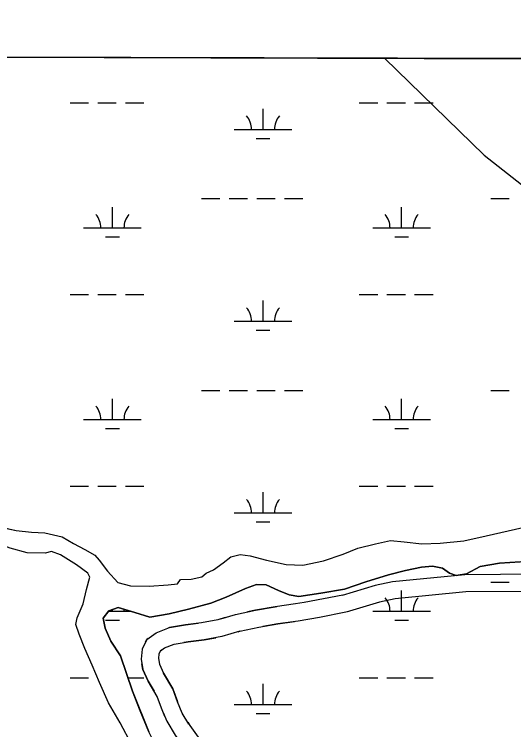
# Model space of a CAD drawing. Extents: x 3161564 to 3199464, y 849354 to 874788.
# Drawn here: x 3192785 to 3193652, y 871766 to 873008 of the extents above; entities that cross this region are included whole.
import ezdxf

# ---------------------------------------------------------------- set-up
doc = ezdxf.new("R2010")
doc.units = 0
for name, color, linetype in [('V-GRID-FRAM', 7, 'Continuous'), ('V-ROAD-CNTR', 7, 'Continuous'), ('V-SITE-VEGE', 7, 'Continuous'), ('V-TOPO-BNDY', 7, 'Continuous'), ('V-TOPO-SHOR', 7, 'Continuous'), ('V-WETL-SWMP', 7, 'Continuous')]:
    doc.layers.add(name, color=color, linetype=linetype)

msp = doc.modelspace()

# ---------------------------------------------------------------- linework, layer by layer
at = {"layer": 'V-GRID-FRAM'}
msp.add_lwpolyline([(3165819.2, 873007.6), (3197186.7, 872920.9), (3197144.3, 854733.3), (3165761, 854820), (3165819.2, 873007.6)], dxfattribs=at)
at = {"layer": 'V-ROAD-CNTR'}
for points in [[(3194120.6, 872934.1), (3194112.6, 872880.7), (3194118.8, 872671.2), (3194119.9, 872455.6), (3194121.4, 872372.6), (3194113.4, 872315.7), (3194093.9, 872231.1), (3194088.8, 872213.9), (3194074.3, 872193.8), (3194048.6, 872167), (3193993.3, 872124.7), (3193889.1, 872075.4), (3193829.5, 872057.1), (3193776, 872044.8), (3193690.7, 872035.9), (3193567, 872035.2), (3193441.6, 872022.8), (3193411.3, 872016.5), (3193353.9, 871999.1)], [(3194142.4, 872308.2), (3194123, 872223.5), (3194116.1, 872200.5), (3194097.4, 872174.5), (3194068.6, 872144.6), (3194009.1, 872098.9), (3193900, 872047.3), (3193837.3, 872028.1), (3193780.9, 872015.2), (3193692.3, 872005.9), (3193568.6, 872005.3), (3193446.1, 871993.1), (3193418.7, 871987.4), (3193361, 871969.9)], [(3193354.9, 871999.5), (3193288, 871986.9), (3193273.1, 871984.5), (3193237.7, 871979.6), (3193203.6, 871973.5), (3193189.4, 871970.5)], [(3193143.3, 871958.5), (3193168.9, 871966.2), (3193203.6, 871973.5), (3193237.7, 871979.6), (3193240.8, 871980)], [(3193360.4, 871969.9), (3193314.8, 871960.8), (3193277.5, 871954.8), (3193242.4, 871950), (3193216.1, 871945.2)], [(3193150.6, 871960.7), (3193138.2, 871956.9), (3193110, 871951.9), (3193082.2, 871948.2), (3193054.3, 871943.8), (3193052.4, 871943)], [(3193012.8, 871918.6), (3193014.7, 871922.7), (3193031.2, 871934.5), (3193054.3, 871943.8), (3193082.2, 871948.2), (3193104, 871951.1)], [(3193173.2, 871936.1), (3193176.3, 871937.1), (3193209.4, 871944), (3193242.4, 871950), (3193271.5, 871954)], [(3193176.9, 871937.2), (3193176.3, 871937.1), (3193145.2, 871927.7), (3193114.6, 871922.3), (3193086.5, 871918.5), (3193079.1, 871917.3)], [(3193017.3, 871924.5), (3193014.7, 871922.7), (3193006.8, 871906.1), (3193004.8, 871888.7), (3193008, 871870.9), (3193017.4, 871850.2), (3193027.6, 871832.9)], [(3193038.5, 871902.8), (3193038.5, 871902.8), (3193045.7, 871908.1), (3193062.3, 871914.7), (3193086.5, 871918.5), (3193114.6, 871922.3), (3193134.6, 871925.8)], [(3193041.6, 871905), (3193038.5, 871902.8), (3193036, 871897.7), (3193035.1, 871889.7), (3193036.9, 871879.9), (3193044.1, 871864.1), (3193060, 871836.9), (3193068.2, 871815)], [(3193046.3, 871789.2), (3193040.3, 871803.8), (3193032.8, 871824), (3193017.4, 871850.2), (3193008, 871870.9), (3193006.3, 871880.3)], [(3193087.8, 871775.9), (3193076.4, 871794.7), (3193068.3, 871814.7), (3193060, 871836.9), (3193044.1, 871864.1), (3193043.6, 871865.2)], [(3193043.4, 871796.2), (3193049.6, 871781.2), (3193064.2, 871757), (3193080.7, 871733.8), (3193099.3, 871714.3)], [(3193085.8, 871779.2), (3193089.3, 871773.5), (3193103.9, 871753), (3193122.1, 871733.8), (3193140.3, 871716.9), (3193152.5, 871705.3)]]:
    msp.add_lwpolyline(points, dxfattribs=at)
at = {"layer": 'V-SITE-VEGE'}
for p, q in [((3193972.8, 872929.8), (3191870, 872935.6)), ((3192749.6, 872120.4), (3192788.1, 872111.7)), ((3192788.1, 872111.7), (3192814.6, 872108.9)), ((3192814.6, 872108.9), (3192837.7, 872107.9)), ((3192837.7, 872107.9), (3192867.9, 872100.9)), ((3193604.1, 872102.4), (3193667.6, 872117.3)), ((3192867.9, 872100.9), (3192887.4, 872089.1)), ((3193412, 872088.7), (3193437.8, 872094.4)), ((3193437.8, 872094.4), (3193461.5, 872092.2)), ((3193523.8, 872089.6), (3193565.3, 872093.9)), ((3193565.3, 872093.9), (3193604.1, 872102.4)), ((3192807.4, 872073.1), (3192777.5, 872081.2)), ((3192887.4, 872089.1), (3192907.3, 872079)), ((3193355.9, 872071), (3193380.9, 872081)), ((3193380.9, 872081), (3193412, 872088.7)), ((3193461.5, 872092.2), (3193492.1, 872089)), ((3193492.1, 872089), (3193523.8, 872089.6)), ((3192838.7, 872072.6), (3192807.4, 872073.1)), ((3192849.4, 872075.2), (3192838.7, 872072.6)), ((3192864.9, 872069.4), (3192849.4, 872075.2)), ((3192893, 872052.4), (3192864.9, 872069.4)), ((3192907.3, 872079), (3192924.4, 872068.9)), ((3192924.4, 872068.9), (3192932.3, 872060.1)), ((3193160.7, 872066.3), (3193177.2, 872070)), ((3193177.2, 872070), (3193194.2, 872068)), ((3193194.2, 872068), (3193222.8, 872060.5)), ((3193321.3, 872059), (3193355.9, 872071)), ((3192932.3, 872060.1), (3192946.4, 872041.1)), ((3193130.9, 872043.4), (3193147.7, 872055.9)), ((3193147.7, 872055.9), (3193160.7, 872066.3)), ((3193222.8, 872060.5), (3193256.7, 872052.6)), ((3193285.9, 872051.8), (3193321.3, 872059)), ((3193663.1, 872057.7), (3193627.2, 872055)), ((3192912.3, 872037.6), (3192893, 872052.4)), ((3193117.9, 872037.6), (3193130.9, 872043.4)), ((3193256.7, 872052.6), (3193285.9, 872051.8)), ((3193491.9, 872048.5), (3193463.7, 872042.5)), ((3193510.6, 872050), (3193491.9, 872048.5)), ((3193527.9, 872046.4), (3193510.6, 872050)), ((3193540.3, 872037.8), (3193527.9, 872046.4)), ((3193593.2, 872049.2), (3193569.9, 872036.5)), ((3193627.2, 872055), (3193593.2, 872049.2)), ((3192916, 872030.7), (3192912.3, 872037.6)), ((3192946.4, 872041.1), (3192964.5, 872021.8)), ((3193092, 872027.3), (3193110.2, 872031.5)), ((3193110.2, 872031.5), (3193117.9, 872037.6)), ((3193434.3, 872034.9), (3193395, 872022.5)), ((3193463.7, 872042.5), (3193434.3, 872034.9)), ((3193551.9, 872033.6), (3193540.3, 872037.8)), ((3193569.9, 872036.5), (3193551.9, 872033.6)), ((3192910.4, 872009.4), (3192916, 872030.7)), ((3192964.5, 872021.8), (3192986.3, 872016)), ((3193052.2, 872017.8), (3193068.3, 872019.3)), ((3193068.3, 872019.3), (3193073.6, 872026.9)), ((3193073.6, 872026.9), (3193092, 872027.3)), ((3193205.2, 872018.4), (3193186.2, 872011.5)), ((3193222.2, 872017.3), (3193205.2, 872018.4)), ((3193395, 872022.5), (3193357.9, 872010)), ((3192904.2, 871984.6), (3192910.4, 872009.4)), ((3192986.3, 872016), (3193019.2, 872015.3)), ((3193019.2, 872015.3), (3193052.2, 872017.8)), ((3193186.2, 872011.5), (3193152.8, 871996.2)), ((3193243.7, 872008), (3193222.2, 872017.3)), ((3193261.9, 872000.5), (3193243.7, 872008)), ((3193357.9, 872010), (3193317.1, 872003.4)), ((3193152.8, 871996.2), (3193126, 871985.7)), ((3193279, 871997.3), (3193261.9, 872000.5)), ((3193317.1, 872003.4), (3193279, 871997.3)), ((3192893.8, 871960.3), (3192904.2, 871984.6)), ((3193126, 871985.7), (3193087.1, 871975.3)), ((3192949, 871972.7), (3192939.4, 871959.6)), ((3192965.4, 871978.3), (3192949, 871972.7)), ((3192994, 871969.4), (3192965.4, 871978.3)), ((3193020.3, 871961.5), (3192994, 871969.4)), ((3193087.1, 871975.3), (3193053.4, 871967.2)), ((3192891.9, 871949), (3192893.8, 871960.3)), ((3192939.4, 871959.6), (3192942.6, 871942.5)), ((3193053.4, 871967.2), (3193020.3, 871961.5)), ((3192897.2, 871931.9), (3192891.9, 871949)), ((3192907.5, 871907.3), (3192897.2, 871931.9)), ((3192942.6, 871942.5), (3192952.5, 871919.7)), ((3192952.5, 871919.7), (3192969, 871894.5)), ((3192920.3, 871878.2), (3192907.5, 871907.3)), ((3192969, 871894.5), (3192979.9, 871863.7)), ((3192932.7, 871848.3), (3192920.3, 871878.2)), ((3192979.9, 871863.7), (3192989.8, 871833.3)), ((3192948.6, 871812.8), (3192932.7, 871848.3)), ((3192989.8, 871833.3), (3193018.5, 871762.3)), ((3192968.7, 871778.4), (3192948.6, 871812.8)), ((3192989, 871739.7), (3192968.7, 871778.4))]:
    msp.add_line(p, q, dxfattribs=at)
at = {"layer": 'V-TOPO-BNDY'}
for p, q in [((3193427.4, 872931.3), (3193600.3, 872763.4)), ((3193600.3, 872763.4), (3193857.5, 872561))]:
    msp.add_line(p, q, dxfattribs=at)
at = {"layer": 'V-TOPO-SHOR'}
for points in [[(3192618.4, 872157.7), (3192660.6, 872146.7), (3192695.7, 872141.1), (3192724.7, 872131.4), (3192749.6, 872120.4), (3192788.1, 872111.7), (3192814.6, 872108.9), (3192837.7, 872107.9), (3192867.9, 872100.9), (3192887.4, 872089.1), (3192907.3, 872079), (3192924.4, 872068.9), (3192932.3, 872060.1)], [(3193604.1, 872102.4), (3193667.6, 872117.3), (3193703.2, 872126.7), (3193725.2, 872138.8), (3193757.6, 872154.8), (3193787.5, 872164.4)], [(3192907.5, 871907.3), (3192897.2, 871931.9), (3192891.9, 871949), (3192893.8, 871960.3), (3192904.2, 871984.6), (3192910.4, 872009.4), (3192916, 872030.7), (3192912.3, 872037.6), (3192893, 872052.4), (3192864.9, 872069.4), (3192849.4, 872075.2), (3192838.7, 872072.6), (3192807.4, 872073.1), (3192777.5, 872081.2), (3192746.7, 872092.9), (3192717.6, 872105.1), (3192702.6, 872112.5), (3192678.9, 872117.1), (3192655.1, 872117.8), (3192614.2, 872121.1)], [(3193321.3, 872059), (3193355.9, 872071), (3193380.9, 872081), (3193412, 872088.7), (3193437.8, 872094.4), (3193461.5, 872092.2), (3193492.1, 872089), (3193523.8, 872089.6), (3193565.3, 872093.9), (3193604.1, 872102.4)], [(3193395, 872022.5), (3193434.3, 872034.9), (3193463.7, 872042.5), (3193491.9, 872048.5), (3193510.6, 872050), (3193527.9, 872046.4), (3193540.3, 872037.8), (3193551.9, 872033.6), (3193569.9, 872036.5), (3193593.2, 872049.2), (3193627.2, 872055), (3193663.1, 872057.7), (3193706, 872062.5), (3193739.3, 872070.9), (3193764.2, 872086), (3193779.7, 872095), (3193797.6, 872101.9)], [(3192932.3, 872060.1), (3192946.4, 872041.1), (3192964.5, 872021.8), (3192986.3, 872016), (3193019.2, 872015.3), (3193052.2, 872017.8), (3193068.3, 872019.3), (3193073.6, 872026.9), (3193092, 872027.3), (3193110.2, 872031.5), (3193117.9, 872037.6), (3193130.9, 872043.4), (3193147.7, 872055.9), (3193160.7, 872066.3), (3193177.2, 872070), (3193194.2, 872068), (3193222.8, 872060.5), (3193256.7, 872052.6), (3193285.9, 872051.8), (3193321.3, 872059)], [(3193152.8, 871996.2), (3193186.2, 872011.5), (3193205.2, 872018.4), (3193222.2, 872017.3), (3193243.7, 872008), (3193261.9, 872000.5), (3193279, 871997.3), (3193317.1, 872003.4), (3193357.9, 872010), (3193395, 872022.5)], [(3192952.5, 871919.7), (3192942.6, 871942.5), (3192939.4, 871959.6), (3192949, 871972.7), (3192965.4, 871978.3), (3192994, 871969.4), (3193020.3, 871961.5), (3193053.4, 871967.2), (3193087.1, 871975.3), (3193126, 871985.7), (3193152.8, 871996.2)], [(3193059.9, 871691.2), (3193037.1, 871725.5), (3193018.5, 871762.3), (3193003.6, 871799.2), (3192989.8, 871833.3), (3192979.9, 871863.7), (3192969, 871894.5), (3192952.5, 871919.7)], [(3193027.8, 871675.9), (3193006.5, 871704.6), (3192989, 871739.7), (3192968.7, 871778.4), (3192948.6, 871812.8), (3192932.7, 871848.3), (3192920.3, 871878.2), (3192907.5, 871907.3)]]:
    msp.add_lwpolyline(points, dxfattribs=at)
at = {"layer": 'V-WETL-SWMP'}
for p, q in [((3193972.8, 872929.8), (3191109.6, 872937.7)), ((3192881.8, 872854.2), (3192913.8, 872854.2)), ((3192929.8, 872854.2), (3192961.8, 872854.2)), ((3192977.8, 872854.2), (3193009.8, 872854.2)), ((3193383.7, 872854.2), (3193415.7, 872854.2)), ((3193431.7, 872854.2), (3193463.7, 872854.2)), ((3193479.7, 872854.2), (3193511.7, 872854.2)), ((3193216.6, 872807.7), (3193216.6, 872843.7)), ((3193166.6, 872807.7), (3193266.6, 872807.7)), ((3193204.6, 872792.3), (3193228.6, 872792.3)), ((3193109.8, 872687.7), (3193141.8, 872687.7)), ((3193157.8, 872687.7), (3193189.8, 872687.7)), ((3193205.8, 872687.7), (3193237.8, 872687.7)), ((3193253.8, 872687.7), (3193285.8, 872687.7)), ((3193611.7, 872687.7), (3193643.7, 872687.7)), ((3192955.2, 872636.9), (3192955.2, 872672.9)), ((3193457.1, 872636.9), (3193457.1, 872672.9)), ((3192905.2, 872636.9), (3193005.2, 872636.9)), ((3193407.1, 872636.9), (3193507.1, 872636.9)), ((3192943.2, 872621.5), (3192967.2, 872621.5)), ((3193445.1, 872621.5), (3193469.1, 872621.5)), ((3192881.8, 872521.5), (3192913.8, 872521.5)), ((3192929.8, 872521.5), (3192961.8, 872521.5)), ((3192977.8, 872521.5), (3193009.8, 872521.5)), ((3193383.7, 872521.5), (3193415.7, 872521.5)), ((3193431.7, 872521.5), (3193463.7, 872521.5)), ((3193479.7, 872521.5), (3193511.7, 872521.5)), ((3193216.6, 872475.1), (3193216.6, 872511.1)), ((3193166.6, 872475.1), (3193266.6, 872475.1)), ((3193204.6, 872459.6), (3193228.6, 872459.6)), ((3193109.8, 872355), (3193141.8, 872355)), ((3193157.8, 872355), (3193189.8, 872355)), ((3193205.8, 872355), (3193237.8, 872355)), ((3193253.8, 872355), (3193285.8, 872355)), ((3193611.7, 872355), (3193643.7, 872355)), ((3192955.2, 872304.3), (3192955.2, 872340.3)), ((3193457.1, 872304.3), (3193457.1, 872340.3)), ((3192905.2, 872304.3), (3193005.2, 872304.3)), ((3193407.1, 872304.3), (3193507.1, 872304.3)), ((3192943.2, 872288.8), (3192967.2, 872288.8)), ((3193445.1, 872288.8), (3193469.1, 872288.8)), ((3192881.8, 872188.8), (3192913.8, 872188.8)), ((3192929.8, 872188.8), (3192961.8, 872188.8)), ((3192977.8, 872188.8), (3193009.8, 872188.8)), ((3193383.7, 872188.8), (3193415.7, 872188.8)), ((3193431.7, 872188.8), (3193463.7, 872188.8)), ((3193479.7, 872188.8), (3193511.7, 872188.8)), ((3193216.6, 872142.4), (3193216.6, 872178.4)), ((3193166.6, 872142.4), (3193266.6, 872142.4)), ((3192749.6, 872120.4), (3192788.1, 872111.7)), ((3193204.6, 872127), (3193228.6, 872127)), ((3192788.1, 872111.7), (3192814.6, 872108.9)), ((3192814.6, 872108.9), (3192837.7, 872107.9)), ((3192837.7, 872107.9), (3192867.9, 872100.9)), ((3193604.1, 872102.4), (3193667.6, 872117.3)), ((3192867.9, 872100.9), (3192887.4, 872089.1)), ((3193412, 872088.7), (3193437.8, 872094.4)), ((3193437.8, 872094.4), (3193461.5, 872092.2)), ((3193523.8, 872089.6), (3193565.3, 872093.9)), ((3193565.3, 872093.9), (3193604.1, 872102.4)), ((3192807.4, 872073.1), (3192777.5, 872081.2)), ((3192887.4, 872089.1), (3192907.3, 872079)), ((3193355.9, 872071), (3193380.9, 872081)), ((3193380.9, 872081), (3193412, 872088.7)), ((3193461.5, 872092.2), (3193492.1, 872089)), ((3193492.1, 872089), (3193523.8, 872089.6)), ((3192838.7, 872072.6), (3192807.4, 872073.1)), ((3192849.4, 872075.2), (3192838.7, 872072.6)), ((3192864.9, 872069.4), (3192849.4, 872075.2)), ((3192893, 872052.4), (3192864.9, 872069.4)), ((3192907.3, 872079), (3192924.4, 872068.9)), ((3192924.4, 872068.9), (3192932.3, 872060.1)), ((3193160.7, 872066.3), (3193177.2, 872070)), ((3193177.2, 872070), (3193194.2, 872068)), ((3193194.2, 872068), (3193222.8, 872060.5)), ((3193321.3, 872059), (3193355.9, 872071)), ((3192932.3, 872060.1), (3192946.4, 872041.1)), ((3193130.9, 872043.4), (3193147.7, 872055.9)), ((3193147.7, 872055.9), (3193160.7, 872066.3)), ((3193222.8, 872060.5), (3193256.7, 872052.6)), ((3193285.9, 872051.8), (3193321.3, 872059)), ((3193663.1, 872057.7), (3193627.2, 872055)), ((3192912.3, 872037.6), (3192893, 872052.4)), ((3193117.9, 872037.6), (3193130.9, 872043.4)), ((3193256.7, 872052.6), (3193285.9, 872051.8)), ((3193491.9, 872048.5), (3193463.7, 872042.5)), ((3193510.6, 872050), (3193491.9, 872048.5)), ((3193527.9, 872046.4), (3193510.6, 872050)), ((3193540.3, 872037.8), (3193527.9, 872046.4)), ((3193593.2, 872049.2), (3193569.9, 872036.5)), ((3193627.2, 872055), (3193593.2, 872049.2)), ((3192916, 872030.7), (3192912.3, 872037.6)), ((3192946.4, 872041.1), (3192964.5, 872021.8)), ((3193092, 872027.3), (3193110.2, 872031.5)), ((3193110.2, 872031.5), (3193117.9, 872037.6)), ((3193434.3, 872034.9), (3193395, 872022.5)), ((3193463.7, 872042.5), (3193434.3, 872034.9)), ((3193551.9, 872033.6), (3193540.3, 872037.8)), ((3193569.9, 872036.5), (3193551.9, 872033.6)), ((3192910.4, 872009.4), (3192916, 872030.7)), ((3192964.5, 872021.8), (3192986.3, 872016)), ((3193052.2, 872017.8), (3193068.3, 872019.3)), ((3193068.3, 872019.3), (3193073.6, 872026.9)), ((3193073.6, 872026.9), (3193092, 872027.3)), ((3193205.2, 872018.4), (3193186.2, 872011.5)), ((3193222.2, 872017.3), (3193205.2, 872018.4)), ((3193395, 872022.5), (3193357.9, 872010)), ((3193611.7, 872022.3), (3193643.7, 872022.3)), ((3192904.2, 871984.6), (3192910.4, 872009.4)), ((3192986.3, 872016), (3193019.2, 872015.3)), ((3193019.2, 872015.3), (3193052.2, 872017.8)), ((3193186.2, 872011.5), (3193152.8, 871996.2)), ((3193243.7, 872008), (3193222.2, 872017.3)), ((3193261.9, 872000.5), (3193243.7, 872008)), ((3193357.9, 872010), (3193317.1, 872003.4)), ((3193457.1, 871971.6), (3193457.1, 872007.6)), ((3193152.8, 871996.2), (3193126, 871985.7)), ((3193279, 871997.3), (3193261.9, 872000.5)), ((3193317.1, 872003.4), (3193279, 871997.3)), ((3192893.8, 871960.3), (3192904.2, 871984.6)), ((3193126, 871985.7), (3193087.1, 871975.3)), ((3192949, 871972.7), (3192939.4, 871959.6)), ((3192948.2, 871971.6), (3192986.9, 871971.6)), ((3192965.4, 871978.3), (3192949, 871972.7)), ((3192955.2, 871971.6), (3192955.2, 871974.8)), ((3192994, 871969.4), (3192965.4, 871978.3)), ((3193020.3, 871961.5), (3192994, 871969.4)), ((3193087.1, 871975.3), (3193053.4, 871967.2)), ((3193407.1, 871971.6), (3193507.1, 871971.6)), ((3192891.9, 871949), (3192893.8, 871960.3)), ((3192939.4, 871959.6), (3192942.6, 871942.5)), ((3193053.4, 871967.2), (3193020.3, 871961.5)), ((3192897.2, 871931.9), (3192891.9, 871949)), ((3192943.2, 871956.1), (3192967.2, 871956.1)), ((3193445.1, 871956.1), (3193469.1, 871956.1)), ((3192907.5, 871907.3), (3192897.2, 871931.9)), ((3192942.6, 871942.5), (3192952.5, 871919.7)), ((3192952.5, 871919.7), (3192969, 871894.5)), ((3192920.3, 871878.2), (3192907.5, 871907.3)), ((3192969, 871894.5), (3192979.9, 871863.7)), ((3192932.7, 871848.3), (3192920.3, 871878.2)), ((3192979.9, 871863.7), (3192989.8, 871833.3)), ((3192881.8, 871856.1), (3192913.8, 871856.1)), ((3192948.6, 871812.8), (3192932.7, 871848.3)), ((3192982.3, 871856.1), (3193009.8, 871856.1)), ((3193216.6, 871809.7), (3193216.6, 871845.7)), ((3193383.7, 871856.1), (3193415.7, 871856.1)), ((3193431.7, 871856.1), (3193463.7, 871856.1)), ((3193479.7, 871856.1), (3193511.7, 871856.1)), ((3192989.8, 871833.3), (3193018.5, 871762.3)), ((3192968.7, 871778.4), (3192948.6, 871812.8)), ((3193166.6, 871809.7), (3193266.6, 871809.7)), ((3193204.6, 871794.3), (3193228.6, 871794.3)), ((3192989, 871739.7), (3192968.7, 871778.4))]:
    msp.add_line(p, q, dxfattribs=at)
for centre, start, end in [((3193161.4, 872808.2), 359.2282, 40.7718), ((3193271.8, 872808.2), 139.2282, 180.7718), ((3192899.9, 872637.4), 359.2282, 40.7718), ((3193010.4, 872637.4), 139.2282, 180.7718), ((3193401.8, 872637.4), 359.2282, 40.7718), ((3193512.3, 872637.4), 139.2282, 180.7718), ((3193161.4, 872475.5), 359.2282, 40.7718), ((3193271.8, 872475.5), 139.2282, 180.7718), ((3192899.9, 872304.7), 359.2282, 40.7718), ((3193010.4, 872304.7), 139.2282, 180.7718), ((3193401.8, 872304.7), 359.2282, 40.7718), ((3193512.3, 872304.7), 139.2282, 180.7718), ((3193161.4, 872142.9), 359.2282, 40.7718), ((3193271.8, 872142.9), 139.2282, 180.7718), ((3193401.8, 871972.1), 359.2282, 40.7718), ((3193512.3, 871972.1), 139.2282, 180.7718), ((3193010.4, 871972.1), 174.8881, 180.7718), ((3193161.4, 871810.2), 359.2282, 40.7718), ((3193271.8, 871810.2), 139.2282, 180.7718)]:
    msp.add_arc(centre, 35.2, start, end, dxfattribs=at)

doc.saveas('drawing.dxf')
